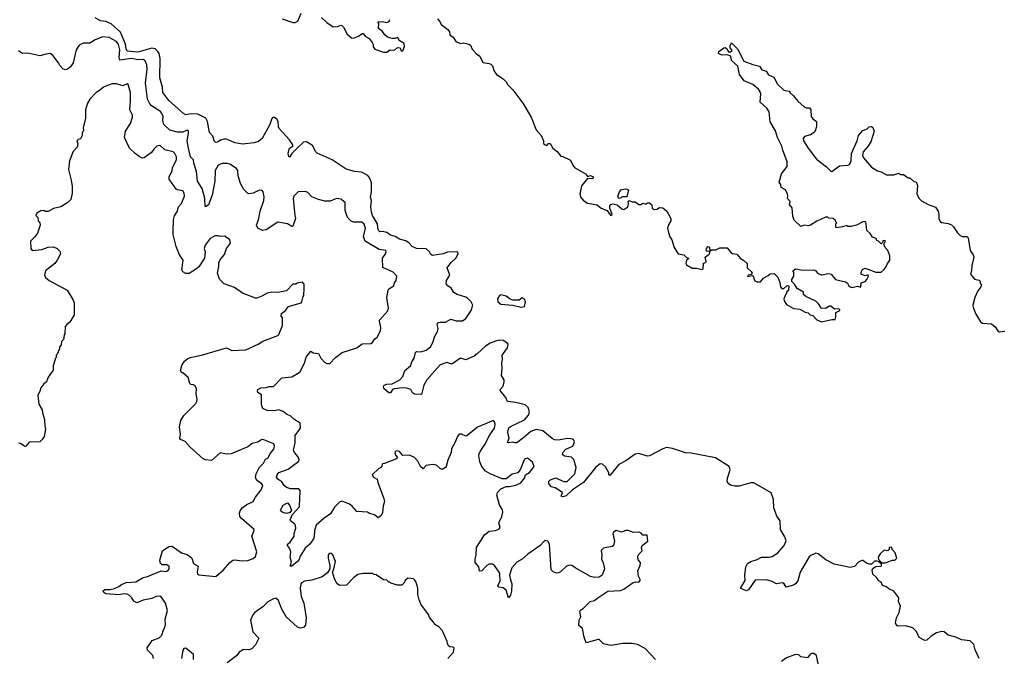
# Model space of a CAD drawing. Extents: x 2293139 to 2515392, y 824115 to 1006937.
# Tile 274 of 417: x 2378168 to 2387389, y 959707 to 965688. Entities that reach past the tile are written whole.
import ezdxf

# ---------------------------------------------------------------- set-up
doc = ezdxf.new("R2010")
doc.units = 0

msp = doc.modelspace()

# ---------------------------------------------------------------- linework, layer by layer
at = {"layer": '0CON10XD'}
for points in [[(2380626.7, 965695), (2380725, 965662.2), (2380747.9, 965662.1), (2380773.8, 965675), (2380805, 965750)], [(2380765, 964484.4), (2380715.4, 964434.6), (2380695, 964400), (2380687.7, 964407.7), (2380682.9, 964435), (2380690.9, 964475), (2380695.7, 964485), (2380724.3, 964505), (2380725, 964516.2), (2380695, 964563.8), (2380597.9, 964667.9), (2380590.8, 964685), (2380587.8, 964735), (2380576, 964756), (2380555, 964771.5), (2380538.8, 964771.2), (2380527.5, 964762.5), (2380509.4, 964705), (2380438.9, 964575), (2380405, 964548.8), (2380365, 964533.6), (2380255, 964521.6), (2380185, 964534.6), (2380095, 964572.3), (2380048.9, 964561.1), (2380025, 964543.3), (2380005, 964539.2), (2379989.2, 964555), (2379976.6, 964596.6), (2379945, 964632.5), (2379927.7, 964735), (2379911.5, 964765), (2379835, 964803.1), (2379773.1, 964806.9), (2379725, 964797.5), (2379701.7, 964808.3), (2379565, 964930), (2379509.4, 965005), (2379505.6, 965055), (2379480, 965145), (2379483.9, 965325), (2379472.4, 965372.4), (2379461.6, 965391.6), (2379435, 965414.5), (2379405, 965421.9), (2379275, 965383.6), (2379175, 965392.6), (2379163.3, 965415), (2379159.6, 965459.6), (2379111.5, 965571.5), (2379025, 965650.3), (2378975, 965672.2), (2378925, 965678.5), (2378875.5, 965705.5)], [(2380995, 965707.5), (2381042.7, 965662.7), (2381105, 965621.2), (2381145, 965623.8), (2381175, 965637.5), (2381185, 965632.5), (2381199.2, 965619.2), (2381235, 965553.3), (2381275, 965516.7), (2381293.6, 965516.4), (2381340, 965535), (2381375, 965557.5), (2381385, 965557.5), (2381405, 965530), (2381440.9, 965510.9), (2381467.5, 965475), (2381476.7, 965455), (2381477.5, 965435), (2381493.6, 965413.6), (2381575, 965382.5), (2381605, 965382.5), (2381635, 965406.7), (2381677, 965403), (2381705, 965427.5), (2381730, 965425), (2381740, 965395), (2381757.5, 965395), (2381771.7, 965438.3), (2381770, 965465), (2381721.7, 965491.7), (2381720, 965505), (2381705, 965520), (2381685, 965512.5), (2381655, 965512.5), (2381613.9, 965523.9), (2381587.5, 965545), (2381566.4, 965576.4), (2381527.5, 965605), (2381530, 965655), (2381521.7, 965668.3), (2381565, 965670), (2381605, 965662.5), (2381628.3, 965671.7), (2381635, 965690)], [(2382082, 965695), (2382102.5, 965672.5), (2382115, 965642.5), (2382176.7, 965595), (2382192.5, 965575), (2382197.5, 965545), (2382225.9, 965525.9), (2382252.5, 965485), (2382295, 965466.7), (2382325, 965472.5), (2382375, 965460), (2382388.3, 965448.3), (2382405, 965412), (2382445, 965368), (2382476.2, 965345), (2382505, 965287.5), (2382565, 965278.8), (2382580.5, 965270.5), (2382596.2, 965255), (2382610, 965205), (2382633.6, 965173.6), (2382694.3, 965134.3), (2382723.3, 965105), (2382738.3, 965078.3), (2382785, 965032), (2382879.2, 964905), (2382957.5, 964775), (2383005, 964657.5), (2383052.5, 964605), (2383072.5, 964555), (2383075, 964530), (2383090, 964515), (2383105, 964510), (2383121.7, 964528.3), (2383135, 964530), (2383160, 964485), (2383200, 964455), (2383235, 964410), (2383255, 964407.5), (2383325, 964372.5), (2383346.7, 964325), (2383364.2, 964304.2), (2383467.5, 964245), (2383485, 964220), (2383515, 964227.5), (2383540, 964215), (2383540, 964205), (2383525, 964197.5), (2383485, 964200), (2383429.3, 964130.7), (2383413.3, 964055), (2383421.7, 964021.7), (2383445, 963996.7), (2383485, 963968.8), (2383575, 963952.9), (2383615, 963922.5), (2383670.5, 963900.5), (2383685.9, 963875.9), (2383705, 963853.8), (2383716, 963864), (2383694.1, 963924.1), (2383696, 963945), (2383705, 963958.8), (2383725, 963962.5), (2383763.9, 963953.9), (2383806.7, 963916.7), (2383825, 963910), (2383863.3, 963935), (2383870, 963965), (2383866.7, 963985), (2383875, 963996.2), (2383905, 963983.3), (2383931.7, 963981.7), (2383967, 963957), (2383985, 963957.5), (2384005, 963970), (2384035, 963960), (2384047.5, 963972.5), (2384065, 963972), (2384086.7, 963955), (2384091.7, 963921.7), (2384110.7, 963910.7), (2384135, 963913.3), (2384160.7, 963929.3), (2384190, 963925), (2384227.5, 963895), (2384267.5, 963825), (2384267.5, 963805), (2384244.1, 963765.9), (2384236.2, 963735), (2384243.6, 963693.6), (2384256.7, 963655), (2384276.2, 963625), (2384296.7, 963555), (2384333.9, 963493.9), (2384387, 963487), (2384411.7, 963461.7), (2384430, 963455), (2384427.5, 963445), (2384413, 963437), (2384407.5, 963405), (2384413.6, 963393.6), (2384465, 963360), (2384505, 963362.5), (2384555, 963350), (2384567.5, 963355), (2384573, 963407), (2384585, 963410), (2384597.5, 963425), (2384587.5, 963465), (2384626.4, 963493.6), (2384630, 963505), (2384630, 963520), (2384605, 963517.5), (2384597.5, 963525), (2384600, 963545), (2384615, 963562.5), (2384627.5, 963557.5), (2384630, 963520), (2384647.5, 963532.5), (2384687, 963533), (2384725, 963552.5), (2384795, 963550), (2384827, 963507), (2384845, 963497.5), (2384885, 963492.5), (2384914.1, 963454.1), (2384948.3, 963431.7), (2384980, 963405), (2384980, 963365), (2385019.3, 963329.3), (2385026.7, 963315), (2385018.3, 963301.7), (2384990, 963295), (2384983.3, 963283.3), (2385031.7, 963291.7), (2385041.7, 963281.7), (2385043, 963263), (2385053.9, 963243.9), (2385075, 963233.8), (2385105, 963233.3), (2385135, 963266.7), (2385178.8, 963291.2), (2385195, 963307.5), (2385235, 963310), (2385267, 963277), (2385287, 963227), (2385292.5, 963185), (2385305, 963170), (2385325, 963170), (2385355, 963200), (2385370, 963195), (2385367, 963153), (2385350, 963135), (2385350, 963125), (2385341.7, 963118.3), (2385323.3, 963075), (2385326.4, 963056.4), (2385350, 963020), (2385415, 962982.5), (2385475, 962977.5), (2385525, 962947.5), (2385551.7, 962941.7), (2385570, 962925), (2385596.4, 962916.4), (2385635, 962877.5), (2385678.3, 962858.3), (2385775, 962880), (2385805, 962880), (2385812.5, 962905), (2385810, 962945), (2385850, 962965), (2385850, 962975), (2385835, 962980), (2385798.3, 962978.3), (2385765, 963006.7), (2385750, 963005), (2385716.4, 962983.6), (2385675, 962987.5), (2385653, 963023), (2385625, 963052.5), (2385530, 963095), (2385510, 963115), (2385510, 963135), (2385450.7, 963170.7), (2385425, 963210), (2385400, 963235), (2385400, 963255), (2385417.5, 963285), (2385417.5, 963325), (2385410, 963335), (2385435, 963353.3), (2385457, 963353), (2385495, 963340.8), (2385605, 963346.2), (2385620, 963340), (2385640, 963315), (2385675, 963300), (2385685, 963297.5), (2385735, 963312.5), (2385755, 963307.5)], [(2381187, 963997), (2381177, 964007), (2381135, 964013.3), (2381075, 963988.8), (2381025, 963990), (2380965, 964004.2), (2380905, 964028), (2380865, 964068.8), (2380845, 964080), (2380775, 964076.7), (2380736.2, 964035), (2380729.2, 964015), (2380744, 963855), (2380752, 963825), (2380725.9, 963754.1), (2380715, 963750), (2380675, 963775.6), (2380585, 963793.3), (2380475, 963719.4), (2380443, 963713), (2380396.7, 963735), (2380384.4, 963765), (2380405.7, 963814.3), (2380420, 963895), (2380455.6, 963995), (2380457.7, 964027.7), (2380447, 964077), (2380437, 964087), (2380415, 964090), (2380355, 964063.3), (2380315, 964056.7), (2380302.3, 964062.3), (2380267.7, 964097.7), (2380234.1, 964154.1), (2380213.8, 964225), (2380210, 964275), (2380196.7, 964295), (2380135, 964336.2), (2380115, 964342), (2380065, 964340), (2380025, 964324.2), (2379999.1, 964275), (2379994.6, 964175.4), (2379969.1, 964045), (2379935.6, 963955), (2379915, 963938.8), (2379905, 963940), (2379900.9, 964015), (2379876.2, 964106.2), (2379831.3, 964175), (2379822.5, 964265), (2379797.8, 964345), (2379794.4, 964374.4), (2379768, 964405), (2379747.1, 964485), (2379737.3, 964555), (2379750, 964625), (2379747.5, 964645), (2379735, 964652.5), (2379695, 964636.2), (2379645, 964635.8), (2379573.3, 964655), (2379518.9, 964705), (2379507.8, 964745), (2379510, 964785), (2379485, 964828.1), (2379401.5, 964881.5), (2379383.3, 964905), (2379365.3, 964945), (2379345.7, 965095), (2379361.4, 965225), (2379356.8, 965266.8), (2379342.6, 965302.6), (2379324.2, 965314.2), (2379275, 965311), (2379215, 965323.3), (2379105, 965308.6), (2379098.9, 965335), (2379104.7, 965405), (2379093.2, 965455), (2379075, 965482.5), (2379005, 965522.5), (2378945, 965527.1), (2378875, 965499.2), (2378825, 965469.4), (2378765, 965469.4), (2378725, 965450), (2378696.9, 965405), (2378669.2, 965285), (2378642.7, 965247.3), (2378615, 965223.8), (2378595, 965220), (2378575, 965226.2), (2378545, 965260), (2378532, 965285), (2378481.2, 965351.2), (2378455, 965370), (2378415, 965366.7), (2378355, 965350), (2378245, 965373.3), (2378195, 965372.5), (2378156.4, 965396.4)], [(2385755, 963307.5), (2385766.4, 963306.4), (2385807.5, 963255), (2385901.7, 963231.7), (2385919.5, 963219.5), (2385933.3, 963195), (2385945, 963186.7), (2385965, 963180), (2386015, 963193.3), (2386047, 963183), (2386050, 963225), (2386085, 963237.5), (2386102.5, 963255), (2386117.5, 963285), (2386115, 963300), (2386085, 963290), (2386050, 963305), (2386047.5, 963325), (2386060.7, 963349.3), (2386085, 963362.5), (2386185, 963323.3), (2386235, 963322.5), (2386263, 963347), (2386283.6, 963376.4), (2386293.9, 963406.1), (2386317.5, 963435), (2386317.5, 963475), (2386300, 963525), (2386274.2, 963554.2), (2386260, 963585), (2386277.5, 963617.5), (2386255, 963620), (2386248.3, 963601.7), (2386235, 963590), (2386210, 963615), (2386195, 963620), (2386188.3, 963638.3), (2386155, 963650), (2386132.5, 963685), (2386103, 963713), (2386096.1, 963776.1), (2386085, 963796.7), (2386065, 963796.2), (2386005.8, 963764.2), (2385955, 963752.5), (2385925, 963750), (2385915, 963760), (2385875, 963747.5), (2385815, 963740), (2385810, 963745), (2385810, 963775), (2385820, 963785), (2385810, 963795), (2385808.3, 963808.3), (2385787, 963827), (2385745, 963830), (2385735, 963840), (2385715, 963840), (2385635, 963802.5), (2385575, 963763.3), (2385555, 963757.5), (2385515, 963762.5), (2385485, 963752.5), (2385421.7, 963811.7), (2385415, 963830), (2385408.3, 963848.3), (2385402.5, 963925), (2385378.3, 963958.3), (2385382.5, 963985), (2385360, 964015), (2385363.3, 964035), (2385357.5, 964055), (2385340, 964095), (2385300, 964115), (2385297.5, 964145), (2385280, 964165), (2385303.3, 964245), (2385356.9, 964313.1), (2385356.2, 964356.2), (2385314.5, 964465), (2385305.6, 964505), (2385264.2, 964585), (2385246.6, 964646.6), (2385195, 964730), (2385186.7, 964825), (2385165, 964858.8), (2385101.9, 964915), (2385108.1, 964995), (2385103.3, 965013.3), (2385086.3, 965036.3), (2385035, 965082), (2384952.5, 965115), (2384910, 965175), (2384894.2, 965254.2), (2384833.3, 965305), (2384828, 965348), (2384795, 965358.8), (2384746.4, 965356.4), (2384731.2, 965361.2), (2384713, 965373), (2384715, 965390), (2384762.5, 965425), (2384775, 965426.7), (2384788.3, 965418.3), (2384805, 965387.5), (2384825, 965386.7), (2384837, 965397), (2384837, 965407), (2384822.5, 965425), (2384823.3, 965445), (2384835, 965470), (2384890, 965415), (2384950.7, 965300.7), (2385035, 965268.8), (2385095, 965253.3), (2385117.5, 965217.5), (2385160, 965205), (2385180.7, 965170.7), (2385229.5, 965149.5), (2385265, 965083.3), (2385325, 965027.5), (2385375, 965017.5), (2385382.3, 965002.3), (2385415, 964976.2), (2385455, 964926.2), (2385515, 964871.2), (2385535, 964863.3), (2385565, 964863.3), (2385575.8, 964845), (2385580.3, 964780.3), (2385595, 964760), (2385630, 964735), (2385630.8, 964695), (2385622.5, 964655), (2385608.3, 964631.7), (2385575, 964610), (2385517.5, 964595), (2385506.7, 964575), (2385508.8, 964555), (2385552.5, 964485), (2385631.7, 964381.7), (2385725, 964308.8), (2385765, 964270), (2385775, 964267.5), (2385845, 964320), (2385925, 964324.2), (2385943.3, 964335), (2385955.7, 964365), (2385956.7, 964435), (2386012, 964555), (2386024.2, 964605), (2386065, 964649.4), (2386104.2, 964665.8), (2386125, 964683.3), (2386145, 964686.7), (2386157.7, 964677.7), (2386172, 964645), (2386138.5, 964545), (2386109.8, 964500.2), (2386068.3, 964451.7), (2386062.2, 964415), (2386069.2, 964395), (2386145, 964307.5), (2386202.3, 964272.3), (2386235, 964263.3), (2386286.4, 964236.4), (2386355, 964236.7), (2386401.7, 964251.7), (2386418.3, 964238.3), (2386445, 964237.5), (2386488.3, 964208.3), (2386505, 964207.5), (2386543, 964173), (2386565, 964170), (2386576.7, 964135), (2386570.8, 964055), (2386592, 964015), (2386615, 963992), (2386675.8, 963955.8), (2386745, 963931.2), (2386768.8, 963895), (2386776.2, 963865), (2386776.2, 963825), (2386789.5, 963799.5), (2386805, 963788.8), (2386865, 963780), (2386895, 963766.2), (2386915, 963748.8), (2386950.9, 963690.9), (2386975.5, 963665.5), (2386995, 963657.1), (2387038.3, 963658.3), (2387052, 963645), (2387070, 963525), (2387097.5, 963485), (2387104.2, 963465), (2387084.1, 963385.9), (2387083.6, 963336.4), (2387074, 963305), (2387109.3, 963259.3), (2387155, 963250), (2387167.5, 963235), (2387160, 963225), (2387176.7, 963206.7), (2387168.8, 963185), (2387140.7, 963149.3), (2387112, 963085), (2387095.7, 963015), (2387097.1, 962995), (2387120, 962935), (2387165, 962857.5), (2387185, 962846.7), (2387268.3, 962838.3), (2387305, 962812.5), (2387327.5, 962775), (2387343.6, 962763.6), (2387395, 962772.5)], [(2379205.7, 964924.3), (2379205.6, 965005), (2379185, 965080), (2379175, 965087.5), (2379135, 965070), (2379075, 965086), (2379035, 965087.1), (2379005, 965079.2), (2378953.3, 965055), (2378915, 965024), (2378882.7, 965007.3), (2378823.8, 964945), (2378802.5, 964905), (2378783.8, 964845), (2378783.3, 964765), (2378763.3, 964675), (2378766.4, 964653.6), (2378752.5, 964625), (2378752.5, 964605), (2378736.4, 964573.6), (2378713.9, 964566.1), (2378702.5, 964555), (2378712.5, 964525), (2378706.7, 964495), (2378667.5, 964455), (2378633.6, 964366.4), (2378623.3, 964285), (2378650, 964185), (2378658, 964125), (2378658.8, 964065), (2378646.7, 964005), (2378617.5, 963975), (2378553.9, 963936.1), (2378485, 963921.2), (2378435, 963893.3), (2378405, 963892.5), (2378395, 963900), (2378365, 963897.5), (2378327.5, 963875), (2378320, 963855), (2378337.5, 963835), (2378340, 963805), (2378356.7, 963786.7), (2378360, 963765), (2378335, 963690), (2378305, 963650), (2378270, 963615), (2378272.5, 963545), (2378285, 963527.5), (2378375, 963536.7), (2378435, 963556.7), (2378485, 963560), (2378517.5, 963545), (2378545, 963520), (2378550, 963495), (2378520, 963435), (2378496.7, 963405), (2378408.8, 963335), (2378398.8, 963295), (2378410, 963275), (2378445, 963244), (2378612.5, 963155), (2378666.1, 963066.1), (2378676.7, 963035), (2378677.5, 962925), (2378637.5, 962855), (2378607.5, 962835), (2378592.5, 962815), (2378590, 962745), (2378582.5, 962737.5), (2378581.7, 962708.3), (2378577, 962693), (2378560, 962675), (2378557, 962643), (2378540, 962625), (2378540, 962605), (2378520, 962555), (2378510, 962545), (2378510, 962525), (2378503, 962517), (2378482.5, 962445), (2378482.5, 962405), (2378435, 962340), (2378417.5, 962295), (2378392.3, 962277.7), (2378365, 962240), (2378357.5, 962205), (2378338.3, 962171.7), (2378347, 962087), (2378376.7, 962035), (2378380, 962005), (2378400.8, 961945), (2378404, 961885), (2378410, 961855), (2378397.5, 961785), (2378378, 961755), (2378355, 961736), (2378255, 961732.9), (2378225.4, 961694.6), (2378215, 961691.8), (2378175, 961718), (2378155, 961721.2)], [(2379421.2, 959705), (2379413.9, 959733.9), (2379363.9, 959783.9), (2379362.5, 959805), (2379407, 959873), (2379475, 959900), (2379491.7, 959918.3), (2379500, 959925), (2379513.3, 959975), (2379526, 959995), (2379532, 960025), (2379528.8, 960075), (2379553.3, 960155), (2379533.6, 960223.6), (2379495, 960281.2), (2379478.6, 960288.6), (2379445, 960285.6), (2379405, 960265.8), (2379325, 960252), (2379265, 960227.5), (2379235, 960243.3), (2379216.7, 960275), (2379195, 960296.7), (2379175, 960306.7), (2379145, 960310), (2379095, 960301.5), (2378975, 960311.4), (2378956, 960325), (2378949.5, 960340.5), (2378965, 960352.9), (2379015, 960350.6), (2379055, 960361.9), (2379095, 960380), (2379120.5, 960399.5), (2379163.6, 960416.4), (2379255, 960423.3), (2379325, 960462.5), (2379365, 960473.3), (2379493.6, 960526.4), (2379535, 960520), (2379555, 960527.5), (2379566.7, 960545), (2379566.1, 960566.1), (2379545, 960582.5), (2379501.7, 960581.7), (2379486.7, 960595), (2379481.2, 960625), (2379505, 960713.3), (2379563.3, 960753.3), (2379595, 960758.1), (2379684.5, 960694.5), (2379735, 960678), (2379770, 960655), (2379778.8, 960645), (2379795, 960593.8), (2379839.5, 960569.5), (2379831.2, 960515), (2379833.3, 960495), (2379845, 960487.5), (2380005, 960473.8), (2380076.2, 960535), (2380135, 960603.3), (2380165, 960626.2), (2380185, 960628.8), (2380245, 960618.8), (2380305, 960623.3), (2380355, 960642.2), (2380375, 960662), (2380388.5, 960705), (2380341.2, 960851.2), (2380361.5, 960895), (2380362.7, 960915), (2380243.6, 961015), (2380229.6, 961035), (2380224.7, 961065.3), (2380231.7, 961088.3), (2380252, 961118), (2380295, 961147.3), (2380355, 961176.2), (2380375.8, 961215), (2380430.6, 961285), (2380444.4, 961325), (2380431.4, 961345), (2380396.6, 961366.6), (2380380.8, 961385), (2380375.7, 961405), (2380381.8, 961435), (2380412.9, 961497.1), (2380449.6, 961535), (2380469.2, 961570.8), (2380495, 961585.7), (2380513.3, 961626.7), (2380547.5, 961665), (2380553.9, 961693.9), (2380546.7, 961715), (2380455, 961753.8), (2380435, 961756.2), (2380398.8, 961731.2), (2380345, 961720), (2380305, 961686.2), (2380148.8, 961621.2), (2380105, 961620), (2380045, 961632), (2379965, 961561.2), (2379905, 961566.7), (2379885, 961576.7), (2379765, 961683.3), (2379717.7, 961737.7), (2379675, 961756.2), (2379666.1, 961766.1), (2379674.3, 961805), (2379665.7, 961875), (2379678, 961935), (2379705, 961981.2), (2379816.7, 962095), (2379826.2, 962113.8), (2379830, 962135), (2379820, 962185), (2379823, 962233), (2379812.5, 962255), (2379795, 962267.5), (2379771.7, 962271.7), (2379761.7, 962281.7), (2379745, 962337.5), (2379695, 962380), (2379685, 962380), (2379673, 962403), (2379685, 962450), (2379710.7, 962489.3), (2379742.5, 962515), (2379765, 962524), (2379870, 962545), (2380105, 962616.2), (2380155, 962591.2), (2380285, 962597.5), (2380400.7, 962649.3), (2380445, 962677.5), (2380585, 962731.2), (2380595, 962740), (2380630, 962825), (2380627.5, 962895), (2380617.5, 962915), (2380620, 962935), (2380657.5, 962965), (2380685, 963002.5), (2380802.5, 963037.5), (2380810, 963045), (2380823, 963097), (2380830, 963105), (2380832.5, 963175), (2380831.7, 963211.7), (2380815, 963230), (2380765, 963220), (2380755, 963210), (2380725, 963210), (2380665, 963150), (2380585, 963132.5), (2380525, 963137.5), (2380485, 963127.5), (2380435, 963100), (2380389.3, 963080.7), (2380375, 963081.2), (2380255, 963126.2), (2380179.5, 963179.5), (2380082.5, 963215), (2380037.7, 963257.7), (2380021.2, 963315), (2380033.6, 963376.4), (2380034, 963415), (2380051.7, 963448.3), (2380085, 963487.5), (2380105.8, 963544.2), (2380141.2, 963595), (2380135.8, 963625.8), (2380089.3, 963659.3), (2380045, 963656.7), (2380025, 963663.8), (2379995, 963663.8), (2379952.3, 963637.7), (2379904.1, 963575.9), (2379896.7, 963545), (2379903.3, 963515), (2379899.2, 963455), (2379846.4, 963373.6), (2379825, 963354), (2379755, 963312.5), (2379725, 963310), (2379696, 963326), (2379686.2, 963346.2), (2379700, 963435), (2379664.2, 963485), (2379632.9, 963565), (2379605.8, 963675), (2379605.7, 963704.3), (2379609.4, 963815), (2379618.5, 963851.5), (2379645.7, 963895), (2379656, 963935), (2379682.7, 963967.3), (2379710, 964035), (2379706.7, 964065), (2379695.9, 964085.9), (2379645, 964093.8), (2379632.3, 964102.3), (2379568, 964195), (2379567.5, 964215), (2379594.3, 964275), (2379598.9, 964305), (2379635.5, 964375), (2379636.7, 964405), (2379620.8, 964435), (2379605, 964450.8), (2379528.3, 964468.3), (2379485.8, 964505.8), (2379475, 964508.8), (2379453.3, 964505), (2379423.6, 964476.4), (2379402.5, 964445), (2379333, 964393), (2379315, 964392.5), (2379286.4, 964406.4), (2379247.5, 964435), (2379197.5, 964485), (2379150, 964585), (2379160, 964645), (2379205, 964716.2), (2379224, 964775), (2379224, 964795), (2379198, 964845), (2379205.7, 964924.3)], [(2387154.4, 959705), (2387115.5, 959785), (2387105.4, 959835), (2387070.7, 959870.7), (2386989.7, 959879.7), (2386935, 959904.4), (2386865, 959924.4), (2386825, 959954.3), (2386805, 959958.1), (2386755, 959945.6), (2386705, 959913.5), (2386665, 959877.8), (2386645, 959874.4), (2386592.4, 959902.4), (2386568.1, 959958.1), (2386532.2, 959992.2), (2386465, 960010), (2386395, 960007.5), (2386385, 960012.5), (2386370, 960035), (2386373.3, 960055), (2386381.2, 960085), (2386406.2, 960135), (2386416.7, 960195), (2386398.3, 960238.3), (2386400, 960275), (2386355, 960337.5), (2386306.4, 960356.4), (2386285, 960376.7), (2386250, 960390), (2386235, 960420), (2386213.6, 960433.6), (2386192.5, 960465), (2386157.5, 960495), (2386152.5, 960535), (2386167, 960553), (2386183, 960567), (2386235, 960570), (2386240, 960575), (2386238.3, 960588.3), (2386215, 960610), (2386197.5, 960617.5), (2386175, 960617.5), (2386145, 960590), (2386125, 960590), (2386099.3, 960599.3), (2386065, 960622.5), (2386055, 960622.5), (2386025, 960607.5), (2385985, 960566.7), (2385945, 960558), (2385795, 960590), (2385717.9, 960627.9), (2385646, 960685), (2385625, 960690.8), (2385565, 960664.2), (2385478.2, 960515), (2385456.1, 960433.9), (2385435, 960404), (2385415, 960390.8), (2385345, 960373.8), (2385326.7, 960405), (2385313.3, 960413.3), (2385255, 960405.8), (2385215, 960425.7), (2385160.9, 960440.9), (2385055, 960440), (2384995, 960348.8), (2384975, 960340), (2384945, 960352), (2384920, 960365), (2384961.4, 960435), (2384959.5, 960485), (2384967.8, 960565), (2384983.1, 960595), (2385015, 960614.4), (2385075, 960631.9), (2385115, 960653.1), (2385185, 960652.9), (2385215, 960660), (2385268.8, 960695), (2385326.2, 960765), (2385345.9, 960805.9), (2385333.8, 960845), (2385292, 960915), (2385290, 960995), (2385258.9, 961038.9), (2385230.4, 961115), (2385227.3, 961195), (2385207.3, 961257.3), (2385045, 961351.2), (2385015, 961351.3), (2384905, 961320), (2384865, 961320), (2384825, 961329.4), (2384802, 961345), (2384792.9, 961365), (2384796.4, 961393.6), (2384810.8, 961430.8), (2384822.5, 961475), (2384811.2, 961505), (2384685, 961583.3), (2384455, 961627.8), (2384405, 961630), (2384281.6, 961671.6), (2384225, 961680.6), (2384190.1, 961669.9), (2384065, 961602.9), (2384045, 961601.8), (2383965, 961625.4), (2383931.3, 961618.7), (2383843.4, 961556.6), (2383778.9, 961521.1), (2383695, 961420), (2383686.7, 961426.7), (2383684.2, 961445), (2383655, 961501.2), (2383626.9, 961526.9), (2383605, 961527.1), (2383565, 961498.6), (2383446.9, 961355), (2383345.4, 961284.6), (2383285, 961230), (2383255, 961220), (2383240, 961225), (2383250, 961260), (2383184.2, 961304.2), (2383145, 961312.5), (2383122.9, 961345), (2383124.3, 961365), (2383133, 961377), (2383185, 961397.1), (2383264.2, 961364.2), (2383295, 961363.3), (2383366.9, 961435), (2383378.8, 961495), (2383358.1, 961568.1), (2383335, 961590), (2383268.8, 961598.8), (2383251.2, 961615), (2383254, 961635), (2383283.6, 961666.4), (2383346.8, 961693.2), (2383363.8, 961735), (2383353.3, 961755), (2383332.9, 961762.9), (2383295, 961764.4), (2383215, 961748.8), (2383175, 961753.8), (2383154.3, 961764.3), (2383068.6, 961838.6), (2383005, 961851.6), (2382955, 961832.5), (2382890, 961775), (2382825, 961725.7), (2382805, 961724.3), (2382785, 961732), (2382745, 961724), (2382737.5, 961727.5), (2382751.2, 961768.8), (2382738.9, 961825), (2382748.9, 961865), (2382765, 961878.2), (2382895, 961940.5), (2382931.5, 961985), (2382940.9, 962015), (2382931.1, 962055), (2382902.2, 962082.2), (2382815, 962103.3), (2382735, 962112), (2382720.8, 962150.8), (2382668, 962215), (2382671.2, 962228.8), (2382695.7, 962255), (2382705.8, 962295.8), (2382705.8, 962315.8), (2382680, 962355), (2382687.5, 962425), (2382684.2, 962474.2), (2382690.8, 962505), (2382686, 962545), (2382735.7, 962615), (2382742, 962645), (2382738, 962655), (2382694.2, 962684.2), (2382665, 962688), (2382625, 962678.8), (2382575, 962659.2), (2382529.4, 962630.6), (2382452.5, 962557.5), (2382425, 962537.5), (2382345, 962503.3), (2382295, 962518.8), (2382215, 962461.2), (2382168.3, 962478.3), (2382105, 962454.2), (2381981.1, 962315), (2381953.3, 962265), (2381931.7, 962178.3), (2381865, 962180), (2381846.7, 962195), (2381830, 962225), (2381795, 962237.1), (2381755, 962239.2), (2381675, 962230), (2381660, 962225), (2381640, 962195), (2381625, 962194), (2381576.7, 962235), (2381573.8, 962253.8), (2381581.2, 962265), (2381605, 962275.6), (2381655, 962277.5), (2381726.7, 962315), (2381755, 962347.5), (2381775, 962402.5), (2381826.7, 962445), (2381840, 962485), (2381861.7, 962518.3), (2381875, 962572.5), (2381885, 962580), (2381925, 962578.8), (2381975, 962592), (2382014.5, 962625.5), (2382035.7, 962665), (2382055, 962723.3), (2382081.2, 962768.8), (2382086.2, 962795), (2382076.1, 962833.9), (2382085, 962848.8), (2382104.2, 962855.8), (2382155, 962856.2), (2382205, 962883.8), (2382255, 962866.7), (2382315, 962868), (2382345, 962890), (2382396, 962965), (2382412, 963015), (2382397.2, 963047.2), (2382365, 963078), (2382345, 963090.8), (2382265, 963114.2), (2382235, 963134), (2382207.5, 963175), (2382178.8, 963195), (2382163.3, 963215), (2382164, 963245), (2382196.4, 963296.4), (2382172.5, 963365), (2382210, 963415), (2382252, 963455), (2382275.8, 963495), (2382272.5, 963515), (2382175, 963510.6), (2382134.5, 963495.5), (2382035, 963479.4), (2382017.9, 963487.9), (2382004.2, 963515), (2381975, 963540.6), (2381884.5, 963544.5), (2381842.5, 963565), (2381815.5, 963595), (2381785, 963618.2), (2381725, 963632.2), (2381685, 963658), (2381640.5, 963670.5), (2381605, 963694), (2381565.7, 963704.3), (2381541.7, 963701.7), (2381530.3, 963710.3), (2381520.6, 963735), (2381517.9, 963775), (2381473.4, 963855), (2381464, 963885), (2381456.8, 963935), (2381461.1, 963995), (2381454.4, 964025), (2381464, 964075), (2381461.4, 964161.4), (2381447.9, 964205), (2381428.3, 964228.3), (2381370.3, 964260.3), (2381304.2, 964265), (2381225, 964286.7), (2381095, 964376.8), (2380955, 964436.9), (2380941.4, 964451.4), (2380910.6, 964510.6), (2380855, 964542.9), (2380825, 964540.6), (2380765, 964484.4)], [(2383785, 964013.8), (2383775, 964017.5), (2383768.8, 964035), (2383783.8, 964075), (2383802.5, 964097.5), (2383845, 964102.5), (2383870, 964095), (2383855, 964030), (2383811.9, 964028.1), (2383785, 964013.8)], [(2384122.5, 959695), (2384025, 959800), (2383955, 959837.5), (2383905, 959846.7), (2383815, 959846.2), (2383705, 959827.5), (2383635, 959844), (2383595, 959882.5), (2383585, 959883.3), (2383472.5, 959852.5), (2383453.3, 959905), (2383437.5, 959985), (2383403.8, 960015), (2383407, 960063), (2383422.5, 960095), (2383412.5, 960145), (2383420.7, 960159.3), (2383445, 960172.5), (2383509.3, 960240.7), (2383551.7, 960248.3), (2383574, 960266), (2383675, 960336.7), (2383795, 960343.3), (2383825, 960353.8), (2383913, 960417), (2383935, 960422.5), (2383965, 960420), (2383980, 960435), (2383980, 960445), (2383962.5, 960475), (2383957.5, 960525), (2383980, 960575), (2383983, 960603), (2383960.5, 960630.5), (2383956.7, 960665), (2383965, 960682.5), (2383997.5, 960715), (2383992.5, 960745), (2383997.5, 960765), (2384050, 960805), (2384045, 960860), (2384005, 960860), (2383989.3, 960879.3), (2383969.3, 960889.3), (2383915, 960886.2), (2383865, 960903.8), (2383845, 960903.3), (2383805, 960890), (2383755, 960903.3), (2383730.5, 960889.5), (2383722.5, 960875), (2383737, 960803), (2383730, 960765), (2383717, 960753), (2383635, 960740), (2383613.6, 960716.4), (2383620, 960675), (2383616.7, 960635), (2383632.3, 960602.3), (2383646.2, 960545), (2383623.8, 960485), (2383595, 960465.8), (2383555, 960464.4), (2383515, 960474.3), (2383368.8, 960555), (2383344.5, 960574.5), (2383325, 960580), (2383305, 960577.1), (2383285, 960565.6), (2383234, 960516), (2383215, 960506.4), (2383195, 960505.5), (2383165, 960518.1), (2383145.7, 960535), (2383129.2, 960775), (2383114.3, 960804.3), (2383085, 960809.2), (2383040.2, 960759.8), (2382927.1, 960682.9), (2382872.9, 960635), (2382823.7, 960606.3), (2382775.4, 960554.6), (2382756.2, 960485), (2382763.1, 960443.1), (2382777.3, 960405), (2382774.4, 960335), (2382765, 960300), (2382745, 960272.5), (2382723.1, 960345), (2382695, 960368.1), (2382654.3, 960374.3), (2382646.7, 960385), (2382668, 960432), (2382664.5, 960495), (2382657.9, 960515), (2382615, 960575.8), (2382595, 960588.8), (2382565, 960588.8), (2382542, 960575), (2382495, 960526.2), (2382475, 960523.8), (2382469.2, 960565), (2382434.2, 960605), (2382434, 960635), (2382443.9, 960673.9), (2382446.2, 960745), (2382519.4, 960865), (2382565, 960896.9), (2382625, 960904), (2382653.6, 960916.4), (2382666.2, 960933.8), (2382654.4, 960975), (2382684.4, 961035), (2382693.1, 961075), (2382688, 961098), (2382661.8, 961145), (2382637.8, 961235), (2382641.4, 961258.6), (2382675, 961292.9), (2382725, 961316.2), (2382756.1, 961316.1), (2382815, 961329.4), (2382860.5, 961349.5), (2382896, 961395), (2382906.2, 961425), (2382943.9, 961446.1), (2382986, 961505), (2382970, 961545), (2382925, 961581.2), (2382902.5, 961575), (2382891.2, 961565), (2382855, 961473.3), (2382834.4, 961445.6), (2382778.6, 961431.4), (2382725, 961388.9), (2382685, 961387.3), (2382575, 961435.9), (2382530.7, 961460.7), (2382496.1, 961505), (2382477.9, 961547.9), (2382467.7, 961605), (2382470.4, 961625), (2382485.3, 961654.7), (2382525, 961710), (2382570.4, 961799.6), (2382615, 961864), (2382619.4, 961899.4), (2382615, 961922.5), (2382605, 961935.8), (2382455, 961871.2), (2382355, 961790), (2382345, 961787.5), (2382305, 961807.5), (2382283.6, 961806.4), (2382266.7, 961785), (2382243.3, 961725), (2382212.3, 961667.7), (2382208.8, 961635), (2382176.1, 961563.9), (2382163.3, 961505), (2382155, 961493.3), (2382125, 961476.7), (2382105, 961483.3), (2382072.5, 961515), (2382035, 961521.2), (2381975, 961513.3), (2381945, 961482.5), (2381923, 961503), (2381897.5, 961555), (2381865, 961587.5), (2381819.3, 961609.3), (2381755, 961606.7), (2381725, 961642.5), (2381695, 961650), (2381685, 961640), (2381680, 961625), (2381695, 961603.3), (2381706.7, 961585), (2381697.5, 961575), (2381585, 961532.5), (2381565, 961530), (2381555, 961497.5), (2381528.1, 961481.9), (2381468.8, 961425), (2381480, 961405), (2381516.2, 961385), (2381521.4, 961355), (2381579.4, 961205), (2381583.5, 961175), (2381571.5, 961135), (2381565, 961070), (2381549.3, 961040.7), (2381525, 961022.5), (2381489.7, 961049.7), (2381445, 961062), (2381425, 961076.2), (2381325, 961082.9), (2381280.9, 961130.9), (2381255, 961150), (2381204.1, 961174.1), (2381185, 961178), (2381165, 961172), (2381117, 961123), (2381079.8, 961060.2), (2381018.9, 961021.1), (2380945.6, 960954.4), (2380927.5, 960905), (2380927.1, 960845), (2380920, 960825), (2380886.2, 960775), (2380842.4, 960737.6), (2380795.7, 960665), (2380785, 960632.5), (2380770, 960615), (2380715, 960570), (2380700.7, 960570.7), (2380711.7, 960608.3), (2380699.4, 960655), (2380707.5, 960705), (2380695, 960740), (2380676.2, 960765), (2380676.7, 960775), (2380700, 960795), (2380738.7, 960851.3), (2380738.9, 960875), (2380754.3, 960925), (2380751.4, 960951.4), (2380743.8, 960965), (2380705, 960993.8), (2380702, 961005), (2380720, 961050), (2380788, 961125), (2380795, 961280), (2380783, 961293), (2380705, 961294.2), (2380665, 961306.9), (2380645, 961324.2), (2380621.4, 961361.4), (2380584.3, 961385), (2380574.3, 961405), (2380578.8, 961425), (2380595, 961448), (2380682, 961478), (2380782.5, 961555), (2380785.8, 961565), (2380776, 961595), (2380741.4, 961635), (2380732.7, 961655), (2380746.5, 961725), (2380748.1, 961795), (2380789.5, 961850.5), (2380796.7, 961865), (2380795, 961910), (2380735.7, 961945.7), (2380706.7, 961975), (2380665, 961992.5), (2380635, 962017.5), (2380595, 962034.2), (2380555, 962024.3), (2380485, 962028.9), (2380445.8, 962045.8), (2380431.7, 962081.7), (2380433.3, 962173.3), (2380396.4, 962196.4), (2380393.6, 962213.6), (2380398.8, 962225), (2380425, 962239.2), (2380475, 962242.9), (2380505, 962254.3), (2380545, 962254), (2380623.3, 962335), (2380715, 962344.3), (2380792.3, 962387.7), (2380835, 962470), (2380851.2, 962528.8), (2380895, 962583.8), (2380915, 962568.8), (2380965, 962563.3), (2380989.5, 962519.5), (2381025, 962477.5), (2381045, 962467.5), (2381071.7, 962468.3), (2381124.1, 962525.9), (2381188.8, 962571.2), (2381325, 962614.2), (2381376.1, 962653.9), (2381455, 962656.7), (2381472.5, 962665), (2381490, 962695), (2381516.7, 962715), (2381545.8, 962775), (2381550, 962805), (2381536.2, 962865), (2381538.8, 962875), (2381615, 962962.5), (2381621.2, 962985), (2381606.2, 963085), (2381618.8, 963155), (2381625, 963166.7), (2381670.8, 963195), (2381676.7, 963225), (2381693.9, 963246.1), (2381698.8, 963285), (2381665, 963324), (2381568.3, 963368.3), (2381564.2, 963455), (2381594, 963495), (2381601.2, 963515), (2381596.7, 963525), (2381535, 963537.3), (2381403.2, 963615), (2381386.4, 963655), (2381405.9, 963735), (2381395, 963772), (2381372.7, 963792.7), (2381292.9, 963792.9), (2381272.1, 963802.1), (2381245, 963828), (2381231.7, 963851.7), (2381215.7, 963905.7), (2381216.7, 963975), (2381187, 963997)], [(2382865, 962996.7), (2382895, 963003.3), (2382903.8, 963045), (2382895, 963070), (2382875, 963083.8), (2382845, 963061.2), (2382785, 963060), (2382760.3, 963070.3), (2382725, 963097.5), (2382675, 963112.5), (2382660, 963105), (2382644.2, 963075), (2382646.2, 963045), (2382675, 963022.9), (2382785, 963014.2), (2382865, 962996.7)], [(2380665, 961064.5), (2380631.7, 961071.7), (2380612.5, 961085), (2380610, 961095), (2380635, 961142.5), (2380675, 961162.5), (2380695, 961142.5), (2380713.8, 961095), (2380696.7, 961073.3), (2380665, 961064.5)], [(2386241.7, 960601.7), (2386275, 960602.5), (2386343, 960627), (2386365, 960627.5), (2386382.5, 960645), (2386367.5, 960695), (2386340, 960725), (2386335, 960747.5), (2386310, 960745), (2386310, 960725), (2386297, 960713), (2386265, 960720), (2386227.5, 960685), (2386207.5, 960655), (2386211.7, 960631.7), (2386241.7, 960601.7)], [(2382177.5, 959705), (2382230, 959765), (2382237.5, 959805), (2382225, 959812.5), (2382195, 959813.3), (2382183.9, 959823.9), (2382173.3, 959845), (2382172.5, 959865), (2382126.7, 959965), (2382093, 960003), (2382055, 960022.5), (2382043.3, 960045), (2382005, 960090), (2381995, 960117.5), (2381923.3, 960215), (2381907.5, 960255), (2381897.5, 960305), (2381896.2, 960365), (2381877, 960427), (2381868.3, 960438.3), (2381855, 960450), (2381803.6, 960456.4), (2381780.7, 960439.3), (2381765, 960410), (2381747, 960393), (2381705, 960392.5), (2381645, 960410), (2381635, 960420), (2381625, 960420), (2381605, 960440), (2381575, 960442.5), (2381505, 960490), (2381483, 960493), (2381475, 960500), (2381385, 960500), (2381335, 960492.5), (2381297.5, 960465), (2381227.7, 960392.3), (2381165, 960387.5), (2381142.5, 960405), (2381115, 960450), (2381097.5, 960515), (2381110, 960545), (2381126.7, 960615), (2381100, 960675), (2381085, 960690), (2381065, 960687.5), (2381057.5, 960675), (2381056.7, 960645), (2381073.8, 960575), (2381073.6, 960546.4), (2381051.4, 960508.6), (2380999.5, 960470.5), (2380905, 960439.6), (2380835, 960430.6), (2380807.5, 960415), (2380801.1, 960405), (2380794.6, 960365), (2380802.5, 960285), (2380828.5, 960225), (2380850, 960085), (2380843.4, 960016.6), (2380825, 959995.8), (2380795, 959988.6), (2380768.3, 959998.3), (2380662.3, 960095), (2380620, 960175), (2380590.1, 960250.1), (2380565, 960270), (2380545, 960265.5), (2380492, 960235), (2380445, 960189.2), (2380368.8, 960135), (2380352.5, 960115), (2380329.2, 960065), (2380350.8, 959955), (2380405.8, 959895), (2380377.4, 959832.6), (2380342.5, 959795), (2380315, 959786), (2380265, 959788.8), (2380222.5, 959765), (2380199.3, 959730.7), (2380110, 959665)], [(2379796.7, 959695), (2379795, 959742.5), (2379725, 959802.5), (2379705, 959800), (2379695, 959782.5), (2379684, 959705)], [(2385646, 959655), (2385630, 959735), (2385605, 959752.5), (2385587, 959753), (2385570, 959745), (2385545, 959712.5), (2385485, 959722.5), (2385465, 959740), (2385435, 959742.5), (2385348.3, 959711.7), (2385301.7, 959678.3)]]:
    msp.add_lwpolyline(points, dxfattribs=at)

doc.saveas('drawing.dxf')
